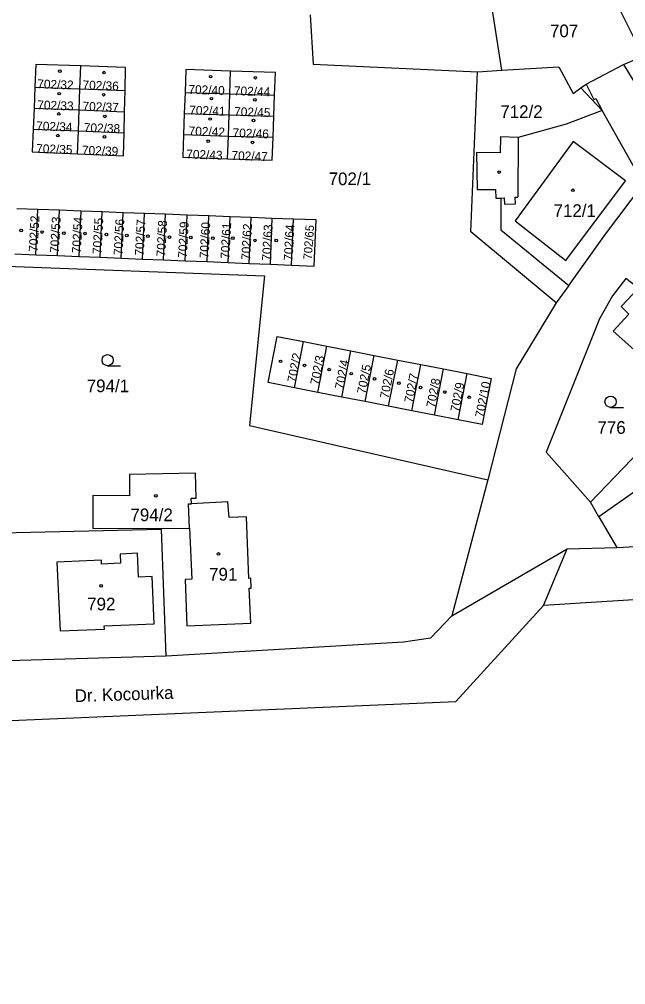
# Model space of a CAD drawing. Extents: x -869103 to -863415, y -1015889 to -1012477.
# Drawn here: x -866796.7 to -866715.3, y -1013349.8 to -1013220.2 of the extents above; entities that cross this region are included whole.
import ezdxf

# ---------------------------------------------------------------- set-up
doc = ezdxf.new("R2010")
doc.units = 0
for name, color, linetype in [('Hranice parcel', 7, 'Continuous'), ('Parcelní čísla', 7, 'Continuous'), ('Pop  PČ popisy', 7, 'Continuous'), ('Vnitřní kresba', 7, 'Continuous'), ('Značky budov', 7, 'Continuous'), ('Značky kultur', 7, 'Continuous')]:
    doc.layers.add(name, color=color, linetype=linetype)

msp = doc.modelspace()

# ---------------------------------------------------------------- linework, layer by layer
at = {"layer": 'Hranice parcel'}
for p, q in [((-866712.96, -1013225.11), (-866720.06, -1013210.91)), ((-866731.93, -1013227.01), (-866733.68, -1013215.74)), ((-866788.6, -1013229.49), (-866788.49, -1013226.42)), ((-866768.46, -1013230.17), (-866768.36, -1013227.11)), ((-866735.22, -1013227.21), (-866731.93, -1013227.01)), ((-866794.64, -1013229.27), (-866794.76, -1013232.09)), ((-866794.64, -1013229.27), (-866788.6, -1013229.49)), ((-866788.7, -1013232.32), (-866788.6, -1013229.49)), ((-866788.6, -1013229.49), (-866782.54, -1013229.71)), ((-866782.61, -1013232.57), (-866782.54, -1013229.71)), ((-866774.48, -1013229.97), (-866774.58, -1013232.8)), ((-866774.48, -1013229.97), (-866768.46, -1013230.17)), ((-866768.56, -1013233.01), (-866768.46, -1013230.17)), ((-866768.46, -1013230.17), (-866762.46, -1013230.37)), ((-866721.35, -1013229.38), (-866718.47, -1013232.4)), ((-866762.57, -1013233.19), (-866762.46, -1013230.37)), ((-866794.76, -1013232.09), (-866794.87, -1013234.91)), ((-866794.76, -1013232.09), (-866788.7, -1013232.32)), ((-866788.79, -1013235.15), (-866788.7, -1013232.32)), ((-866788.7, -1013232.32), (-866782.61, -1013232.57)), ((-866782.67, -1013235.42), (-866782.61, -1013232.57)), ((-866774.58, -1013232.8), (-866774.68, -1013235.63)), ((-866774.58, -1013232.8), (-866768.56, -1013233.01)), ((-866712.92, -1013242.24), (-866718.47, -1013232.4)), ((-866768.66, -1013235.84), (-866768.56, -1013233.01)), ((-866768.56, -1013233.01), (-866762.57, -1013233.19)), ((-866762.67, -1013236.01), (-866762.57, -1013233.19)), ((-866794.87, -1013234.91), (-866795, -1013237.95)), ((-866794.87, -1013234.91), (-866788.79, -1013235.15)), ((-866788.9, -1013238.21), (-866788.79, -1013235.15)), ((-866788.79, -1013235.15), (-866782.67, -1013235.42)), ((-866782.74, -1013238.5), (-866782.67, -1013235.42)), ((-866774.68, -1013235.63), (-866768.66, -1013235.84)), ((-866768.76, -1013238.89), (-866768.66, -1013235.84)), ((-866768.66, -1013235.84), (-866762.67, -1013236.01)), ((-866795, -1013237.95), (-866788.9, -1013238.21)), ((-866788.9, -1013238.21), (-866782.74, -1013238.5)), ((-866794.25, -1013245.7), (-866797.08, -1013245.59)), ((-866794.52, -1013251.77), (-866794.25, -1013245.7)), ((-866791.34, -1013245.81), (-866794.25, -1013245.7)), ((-866791.61, -1013251.89), (-866791.34, -1013245.81)), ((-866788.44, -1013245.92), (-866791.34, -1013245.81)), ((-866788.71, -1013252), (-866788.44, -1013245.92)), ((-866785.6, -1013246.02), (-866788.44, -1013245.92)), ((-866785.87, -1013252.12), (-866785.6, -1013246.02)), ((-866782.77, -1013246.13), (-866785.6, -1013246.02)), ((-866783.04, -1013252.23), (-866782.77, -1013246.13)), ((-866779.94, -1013246.24), (-866782.77, -1013246.13)), ((-866780.2, -1013252.35), (-866779.94, -1013246.24)), ((-866777.1, -1013246.34), (-866779.94, -1013246.24)), ((-866777.36, -1013252.47), (-866777.1, -1013246.34)), ((-866774.19, -1013246.45), (-866777.1, -1013246.34)), ((-866774.45, -1013252.58), (-866774.19, -1013246.45)), ((-866771.27, -1013246.57), (-866774.19, -1013246.45)), ((-866771.53, -1013252.7), (-866771.27, -1013246.57)), ((-866768.44, -1013246.67), (-866771.27, -1013246.57)), ((-866768.7, -1013252.82), (-866768.44, -1013246.67)), ((-866765.6, -1013246.78), (-866768.44, -1013246.67)), ((-866765.86, -1013252.93), (-866765.6, -1013246.78)), ((-866762.77, -1013246.89), (-866765.6, -1013246.78)), ((-866763.02, -1013253.05), (-866762.77, -1013246.89)), ((-866759.94, -1013246.99), (-866762.77, -1013246.89)), ((-866760.19, -1013253.17), (-866759.94, -1013246.99)), ((-866797.35, -1013251.65), (-866794.52, -1013251.77)), ((-866794.52, -1013251.77), (-866791.61, -1013251.89)), ((-866791.61, -1013251.89), (-866788.71, -1013252)), ((-866788.71, -1013252), (-866785.87, -1013252.12)), ((-866785.87, -1013252.12), (-866783.04, -1013252.23)), ((-866783.04, -1013252.23), (-866780.2, -1013252.35)), ((-866811.35, -1013252.81), (-866763.81, -1013254.61)), ((-866780.2, -1013252.35), (-866777.36, -1013252.47)), ((-866777.36, -1013252.47), (-866774.45, -1013252.58)), ((-866774.45, -1013252.58), (-866771.53, -1013252.7)), ((-866771.53, -1013252.7), (-866768.7, -1013252.82)), ((-866768.7, -1013252.82), (-866765.86, -1013252.93)), ((-866765.86, -1013252.93), (-866763.02, -1013253.05)), ((-866763.02, -1013253.05), (-866760.19, -1013253.17)), ((-866722.97, -1013255.91), (-866724.65, -1013258.24)), ((-866759.8, -1013269.64), (-866758.59, -1013263.44)), ((-866758.59, -1013263.44), (-866755.45, -1013264.05)), ((-866756.66, -1013270.26), (-866755.45, -1013264.05)), ((-866755.45, -1013264.05), (-866752.21, -1013264.68)), ((-866753.42, -1013270.89), (-866752.21, -1013264.68)), ((-866752.21, -1013264.68), (-866749.07, -1013265.3)), ((-866750.28, -1013271.5), (-866749.07, -1013265.3)), ((-866749.07, -1013265.3), (-866745.93, -1013265.91)), ((-866747.14, -1013272.12), (-866745.93, -1013265.91)), ((-866745.93, -1013265.91), (-866742.83, -1013266.52)), ((-866744.05, -1013272.72), (-866742.83, -1013266.52)), ((-866742.83, -1013266.52), (-866739.79, -1013267.11)), ((-866741, -1013273.31), (-866739.79, -1013267.11)), ((-866739.79, -1013267.11), (-866736.6, -1013267.73)), ((-866737.81, -1013273.94), (-866736.6, -1013267.73)), ((-866756.66, -1013270.26), (-866759.8, -1013269.64)), ((-866753.42, -1013270.89), (-866756.66, -1013270.26)), ((-866750.28, -1013271.5), (-866753.42, -1013270.89)), ((-866747.14, -1013272.12), (-866750.28, -1013271.5)), ((-866720.03, -1013285.01), (-866706.33, -1013270.69)), ((-866744.05, -1013272.72), (-866747.14, -1013272.12)), ((-866741, -1013273.31), (-866744.05, -1013272.72)), ((-866737.81, -1013273.94), (-866741, -1013273.31)), ((-866733.83, -1013282), (-866738.64, -1013300.25)), ((-866718.91, -1013286.95), (-866720.03, -1013285.01)), ((-866718.91, -1013286.95), (-866716.51, -1013291.1)), ((-866716.51, -1013291.1), (-866679.01, -1013289)), ((-866723.19, -1013291.28), (-866716.51, -1013291.1)), ((-866738.64, -1013300.25), (-866723.19, -1013291.28)), ((-866726.35, -1013298.88), (-866723.19, -1013291.28)), ((-866777, -1013305.69), (-866807.77, -1013306.58))]:
    msp.add_line(p, q, dxfattribs=at)
for points in [[(-866757.67, -1013219.58), (-866757.27, -1013226.18), (-866735.22, -1013227.21)], [(-866788.49, -1013226.42), (-866794.51, -1013226.22), (-866794.64, -1013229.27)], [(-866721.35, -1013229.38), (-866720.64, -1013228.87), (-866715.61, -1013226.24), (-866712.96, -1013225.11)], [(-866782.54, -1013229.71), (-866782.47, -1013226.62), (-866788.49, -1013226.42)], [(-866768.36, -1013227.11), (-866774.38, -1013226.9), (-866774.48, -1013229.97)], [(-866762.46, -1013230.37), (-866762.34, -1013227.31), (-866768.36, -1013227.11)], [(-866724.65, -1013258.24), (-866736.12, -1013248.71), (-866735.22, -1013227.21)], [(-866731.93, -1013227.01), (-866724.29, -1013226.54), (-866722.36, -1013230.11), (-866721.35, -1013229.38)], [(-866718.47, -1013232.4), (-866723.32, -1013234.24), (-866729.76, -1013236.02), (-866732.14, -1013235.96), (-866732.19, -1013238.09), (-866735.35, -1013238.07), (-866735.26, -1013243), (-866732.79, -1013243.01), (-866732.75, -1013244.18), (-866732.1, -1013244.17), (-866732.09, -1013248.44), (-866722.97, -1013255.91)], [(-866774.68, -1013235.63), (-866774.78, -1013238.69), (-866768.76, -1013238.89)], [(-866768.76, -1013238.89), (-866762.79, -1013239.06), (-866762.67, -1013236.01)], [(-866722.97, -1013255.91), (-866718.01, -1013249.03), (-866712.92, -1013242.24)], [(-866760.19, -1013253.17), (-866757.13, -1013253.29), (-866756.88, -1013247.11), (-866759.94, -1013246.99)], [(-866763.81, -1013254.61), (-866765.83, -1013274.68), (-866733.83, -1013282)], [(-866715.29, -1013254.97), (-866717.09, -1013257.31), (-866718.83, -1013260.37), (-866725.98, -1013278.3), (-866720.03, -1013285.01)], [(-866706.33, -1013270.69), (-866709.79, -1013268.42), (-866716.98, -1013262.04), (-866714.88, -1013259.74), (-866715.94, -1013258.74), (-866713.59, -1013256.25), (-866715.29, -1013254.97)], [(-866724.65, -1013258.24), (-866730, -1013267.08), (-866733.83, -1013282)], [(-866759.8, -1013269.64), (-866763.33, -1013268.95), (-866762.12, -1013262.75), (-866758.59, -1013263.44)], [(-866736.6, -1013267.73), (-866733.36, -1013268.37), (-866734.58, -1013274.57), (-866737.81, -1013273.94)], [(-866693.35, -1013266.67), (-866699.39, -1013273.25), (-866718.91, -1013286.95)], [(-866773.62, -1013285.2), (-866773.64, -1013284.46), (-866772.99, -1013284.44), (-866773.07, -1013281.12), (-866781.94, -1013281.29), (-866781.92, -1013284.15), (-866786.85, -1013284.11), (-866786.86, -1013288.51), (-866773.88, -1013288.49)], [(-866773.88, -1013288.49), (-866774.02, -1013285.22), (-866773.62, -1013285.2)], [(-866766.25, -1013286.97), (-866768.55, -1013287.06), (-866768.73, -1013284.94), (-866773.62, -1013285.2)], [(-866765.66, -1013301.24), (-866765.85, -1013296.55), (-866765.58, -1013296.54), (-866765.64, -1013295.21), (-866765.91, -1013295.23), (-866766.25, -1013286.97)], [(-866773.88, -1013288.49), (-866773.58, -1013295.33), (-866774.47, -1013295.4), (-866774.22, -1013301.62), (-866765.66, -1013301.24)], [(-866777, -1013305.69), (-866777.66, -1013288.65), (-866806.97, -1013289.33)], [(-866778.63, -1013301.34), (-866778.89, -1013294.98), (-866780.74, -1013295.05), (-866780.86, -1013291.86), (-866783.19, -1013291.96), (-866783.13, -1013293.19), (-866785.68, -1013293.31), (-866785.71, -1013292.78), (-866791.69, -1013293.06)], [(-866791.69, -1013293.06), (-866791.26, -1013302.29), (-866785.3, -1013302.06), (-866785.32, -1013301.61), (-866778.63, -1013301.34)], [(-866537.06, -1013313.92), (-866556.03, -1013312.28), (-866613.15, -1013310.87), (-866644.46, -1013311.32), (-866651.7, -1013305.79), (-866666.51, -1013295.11), (-866726.35, -1013298.88)], [(-867125.34, -1013369.35), (-867121.06, -1013367.75), (-867121.22, -1013365.76), (-867088.11, -1013360.43), (-867065.13, -1013354.61), (-867064.91, -1013349.26), (-867037.44, -1013339.56), (-866998.85, -1013327.64), (-866977.38, -1013322.25), (-866938.58, -1013314.8), (-866876.94, -1013320.74), (-866873.14, -1013320.79), (-866852.72, -1013318.4), (-866844, -1013316.3), (-866738.13, -1013311.76), (-866726.35, -1013298.88)], [(-866738.64, -1013300.25), (-866741.53, -1013303.27), (-866745.17, -1013303.79), (-866777, -1013305.69)]]:
    msp.add_lwpolyline(points, dxfattribs=at)
at = {"layer": 'Vnitřní kresba'}
for p, q in [((-866715.61, -1013226.24), (-866713.47, -1013229.77)), ((-866720.64, -1013228.87), (-866719.58, -1013230.93)), ((-866719.58, -1013230.93), (-866719.31, -1013230.79)), ((-866719.31, -1013230.79), (-866718.47, -1013232.4)), ((-866722.35, -1013236.59), (-866730.14, -1013247.21)), ((-866729.76, -1013236.02), (-866729.79, -1013244.03)), ((-866715.34, -1013241.83), (-866722.35, -1013236.59)), ((-866723.35, -1013252.53), (-866715.34, -1013241.83)), ((-866732.1, -1013244.17), (-866731.63, -1013244.14)), ((-866731.63, -1013244.14), (-866731.58, -1013244.98)), ((-866730.14, -1013244.05), (-866729.79, -1013244.03)), ((-866730.13, -1013244.96), (-866730.14, -1013244.05)), ((-866731.58, -1013244.98), (-866730.13, -1013244.96)), ((-866730.14, -1013247.21), (-866723.35, -1013252.53))]:
    msp.add_line(p, q, dxfattribs=at)
at = {"layer": 'Značky budov'}
for centre in [(-866791.28, -1013227.12), (-866785.36, -1013227.32), (-866771.05, -1013227.87), (-866765.04, -1013228.01), (-866791.37, -1013230.15), (-866785.41, -1013230.29), (-866770.94, -1013230.82), (-866765.1, -1013230.98), (-866791.44, -1013232.87), (-866785.24, -1013233.2), (-866771.11, -1013233.55), (-866765.28, -1013233.75), (-866791.57, -1013235.78), (-866785.31, -1013235.95), (-866771.36, -1013236.53), (-866765.43, -1013236.69), (-866732.3, -1013240.67), (-866722.42, -1013243.12), (-866796.48, -1013248.52), (-866793.68, -1013248.73), (-866790.75, -1013248.89), (-866787.91, -1013248.93), (-866785.04, -1013249.05), (-866782.3, -1013249.2), (-866779.47, -1013249.27), (-866776.58, -1013249.42), (-866773.72, -1013249.46), (-866770.76, -1013249.54), (-866768.05, -1013249.54), (-866765.09, -1013249.85), (-866762.23, -1013249.86), (-866761.65, -1013266.09), (-866758.43, -1013266.63), (-866755.13, -1013267.2), (-866752.16, -1013267.74), (-866749.03, -1013268.44), (-866745.77, -1013269.02), (-866742.85, -1013269.59), (-866739.59, -1013270.21), (-866736.33, -1013270.91), (-866778.41, -1013284.15), (-866769.98, -1013291.95), (-866785.76, -1013296.22)]:
    msp.add_circle(centre, 0.175, dxfattribs=at)
at = {"layer": 'Značky kultur'}
for p, q in [((-866784.88, -1013266.68), (-866783.13, -1013266.68)), ((-866717.35, -1013272.27), (-866715.6, -1013272.27))]:
    msp.add_line(p, q, dxfattribs=at)
for centre in [(-866784.88, -1013265.93), (-866717.35, -1013271.52)]:
    msp.add_circle(centre, 0.75, dxfattribs=at)

# ---------------------------------------------------------------- texts
at = {"layer": 'Parcelní čísla'}
for s, p in [('707', (-866725.48, -1013222.57)), ('712/2', (-866732.15, -1013233.41)), ('702/1', (-866755.2, -1013242.43)), ('712/1', (-866725, -1013246.7)), ('794/1', (-866787.68, -1013270.23)), ('776', (-866719.11, -1013275.82)), ('794/2', (-866781.81, -1013287.55)), ('791', (-866771.25, -1013295.52)), ('792', (-866787.62, -1013299.52))]:
    msp.add_text(s, height=1.7, dxfattribs=at).set_placement(p)
for s, height, rotation, p in [('702/32', 1.19, 358, (-866794.33, -1013229.42)), ('702/36', 1.19, 358, (-866788.26, -1013229.56)), ('702/40', 1.19, 358, (-866774.04, -1013230.16)), ('702/44', 1.19, 358, (-866767.93, -1013230.34)), ('702/33', 1.19, 358, (-866794.33, -1013232.24)), ('702/37', 1.19, 358, (-866788.26, -1013232.42)), ('702/41', 1.19, 358, (-866773.93, -1013232.94)), ('702/45', 1.19, 358, (-866767.9, -1013233.13)), ('702/34', 1.19, 358, (-866794.48, -1013235.06)), ('702/38', 1.19, 358, (-866788.08, -1013235.28)), ('702/42', 1.19, 358, (-866774.01, -1013235.74)), ('702/46', 1.19, 358, (-866768.11, -1013235.99)), ('702/35', 1.19, 358, (-866794.48, -1013238.1)), ('702/39', 1.19, 358, (-866788.33, -1013238.32)), ('702/43', 1.19, 358, (-866774.33, -1013238.85)), ('702/47', 1.19, 358, (-866768.26, -1013239.03)), ('702/52', 1.19, 87, (-866794.28, -1013251.41)), ('702/53', 1.19, 87, (-866791.42, -1013251.56)), ('702/54', 1.19, 87, (-866788.48, -1013251.6)), ('702/55', 1.19, 87, (-866785.71, -1013251.71)), ('702/56', 1.19, 87, (-866782.88, -1013251.85)), ('702/57', 1.19, 87, (-866780.03, -1013251.92)), ('702/58', 1.19, 87, (-866777.14, -1013252.03)), ('702/59', 1.19, 87, (-866774.24, -1013252.21)), ('702/60', 1.19, 87, (-866771.34, -1013252.28)), ('702/61', 1.19, 87, (-866768.53, -1013252.35)), ('702/62', 1.19, 87, (-866765.74, -1013252.49)), ('702/63', 1.19, 87, (-866762.96, -1013252.6)), ('702/64', 1.19, 87, (-866760.04, -1013252.6)), ('702/65', 1.139, 86, (-866757.47, -1013252.46)), ('702/2', 1.19, 79, (-866759.6, -1013269)), ('702/3', 1.19, 79, (-866756.52, -1013269.33)), ('702/4', 1.19, 79, (-866753.21, -1013269.91)), ('702/5', 1.19, 79, (-866750.24, -1013270.53)), ('702/6', 1.19, 79, (-866747.16, -1013271.15)), ('702/7', 1.19, 79, (-866743.9, -1013271.73)), ('702/8', 1.19, 79, (-866740.94, -1013272.39)), ('702/9', 1.19, 79, (-866737.71, -1013272.96)), ('702/10', 1.19, 79, (-866734.38, -1013273.71))]:
    msp.add_text(s, height=height, rotation=rotation, dxfattribs=at).set_placement(p)
at = {"layer": 'Pop  PČ popisy'}
msp.add_text('Dr. Kocourka', height=1.7, rotation=2, dxfattribs=at).set_placement((-866789.27, -1013311.85))

doc.saveas('drawing.dxf')
